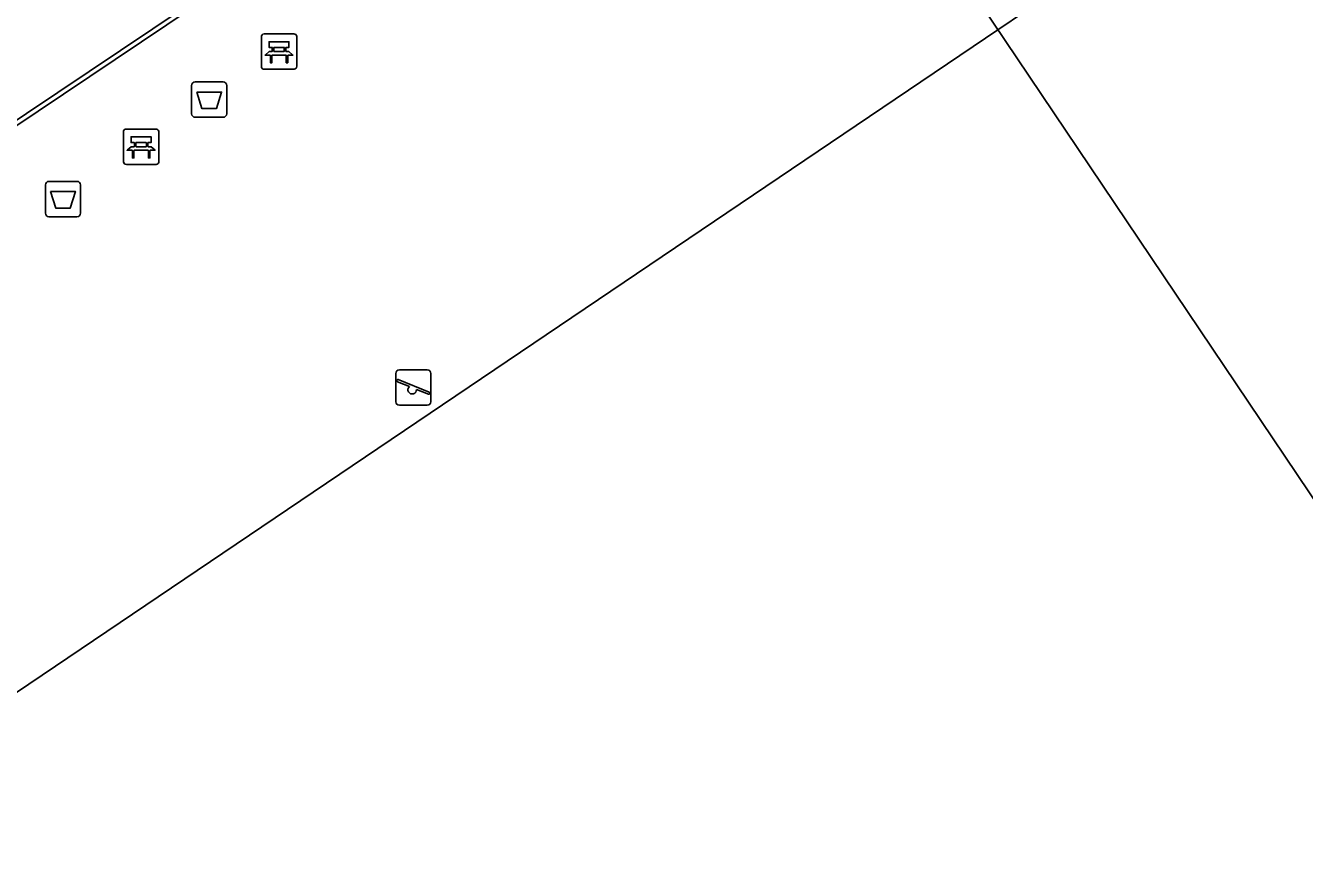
# Model space of a CAD drawing. Extents: x 161087 to 161926, y 382572 to 383873.
# Drawn here: x 161449.05 to 161485.18, y 382931.1 to 382954.47 of the extents above; entities that cross this region are included whole.
import ezdxf

# ---------------------------------------------------------------- set-up
doc = ezdxf.new("R2010")
doc.units = 0
for name, color, linetype in [('IMGEO_Afvalbak', 7, 'Continuous'), ('IMGEO_Bank', 7, 'Continuous'), ('IMGEO_Lijnafwatering', 7, 'Continuous'), ('IMGEO_Pand_overbouw', 7, 'Continuous'), ('IMGEO_Speelvoorziening', 7, 'Continuous'), ('IMGEO_Voetgangersgebied_open', 7, 'Continuous')]:
    doc.layers.add(name, color=color, linetype=linetype)

msp = doc.modelspace()

# ---------------------------------------------------------------- linework, layer by layer
at = {"layer": 'IMGEO_Afvalbak'}
for p, q in [((161453.843, 382952.88), (161454.633, 382952.88)), ((161454.633, 382952.88), (161453.843, 382952.88)), ((161453.743, 382951.98), (161453.743, 382952.78)), ((161453.743, 382952.78), (161453.743, 382951.98)), ((161454.733, 382952.78), (161454.733, 382951.98)), ((161454.733, 382951.98), (161454.733, 382952.78)), ((161454.633, 382951.88), (161453.843, 382951.88)), ((161453.843, 382951.88), (161454.633, 382951.88)), ((161449.614, 382949.169), (161449.614, 382949.969)), ((161449.614, 382949.969), (161449.614, 382949.169)), ((161449.714, 382950.069), (161450.504, 382950.069)), ((161450.504, 382950.069), (161449.714, 382950.069)), ((161450.604, 382949.969), (161450.604, 382949.169)), ((161450.604, 382949.169), (161450.604, 382949.969)), ((161450.504, 382949.069), (161449.714, 382949.069)), ((161449.714, 382949.069), (161450.504, 382949.069))]:
    msp.add_line(p, q, dxfattribs=at)
for points in [[(161453.886, 382952.594), (161454.59, 382952.594), (161454.441, 382952.124), (161454.035, 382952.124), (161453.886, 382952.594)], [(161449.757, 382949.783), (161450.461, 382949.783), (161450.312, 382949.313), (161449.906, 382949.313), (161449.757, 382949.783)]]:
    msp.add_lwpolyline(points, dxfattribs=at)
for centre, start, end in [((161453.843, 382952.78), 90, 180), ((161453.843, 382952.78), 90, 180), ((161454.633, 382952.78), 0, 90), ((161454.633, 382952.78), 360, 90), ((161453.843, 382951.98), 180, 270), ((161453.843, 382951.98), 180, 270), ((161454.633, 382951.98), 270, 0), ((161454.633, 382951.98), 270, 0), ((161449.714, 382949.969), 90, 180), ((161449.714, 382949.969), 90, 180), ((161450.504, 382949.969), 0, 90), ((161450.504, 382949.969), 360, 90), ((161449.714, 382949.169), 180, 270), ((161449.714, 382949.169), 180, 270), ((161450.504, 382949.169), 270, 0), ((161450.504, 382949.169), 270, 0)]:
    msp.add_arc(centre, 0.1, start, end, dxfattribs=at)
at = {"layer": 'IMGEO_Bank'}
for p, q in [((161455.788, 382954.238), (161456.629, 382954.238)), ((161456.629, 382954.238), (161455.788, 382954.238)), ((161455.713, 382953.313), (161455.713, 382954.154)), ((161455.713, 382954.154), (161455.713, 382953.313)), ((161456.713, 382954.163), (161456.713, 382953.322)), ((161456.713, 382953.322), (161456.713, 382954.163)), ((161456.41, 382953.636), (161456.017, 382953.636)), ((161456.022, 382953.744), (161456.022, 382953.85)), ((161456.066, 382953.85), (161456.066, 382953.744)), ((161456.354, 382953.856), (161456.072, 382953.856)), ((161456.072, 382953.738), (161456.354, 382953.738)), ((161456.36, 382953.744), (161456.36, 382953.85)), ((161456.404, 382953.85), (161456.404, 382953.744)), ((161456.638, 382953.238), (161455.797, 382953.238)), ((161455.797, 382953.238), (161456.638, 382953.238)), ((161451.817, 382950.624), (161451.817, 382951.465)), ((161451.817, 382951.465), (161451.817, 382950.624)), ((161451.892, 382951.549), (161452.733, 382951.549)), ((161452.733, 382951.549), (161451.892, 382951.549)), ((161452.817, 382951.474), (161452.817, 382950.633)), ((161452.817, 382950.633), (161452.817, 382951.474)), ((161452.126, 382951.055), (161452.126, 382951.161)), ((161452.17, 382951.161), (161452.17, 382951.055)), ((161452.458, 382951.167), (161452.176, 382951.167)), ((161452.176, 382951.049), (161452.458, 382951.049)), ((161452.464, 382951.055), (161452.464, 382951.161)), ((161452.508, 382951.161), (161452.508, 382951.055)), ((161452.514, 382950.947), (161452.121, 382950.947)), ((161452.742, 382950.549), (161451.901, 382950.549)), ((161451.901, 382950.549), (161452.742, 382950.549))]:
    msp.add_line(p, q, dxfattribs=at)
for points in [[(161456.016, 382953.856), (161455.93, 382953.856), (161455.93, 382954.017), (161456.493, 382954.017), (161456.493, 382953.856), (161456.41, 382953.856)], [(161455.96, 382953.636), (161455.818, 382953.636), (161455.93, 382953.738), (161456.016, 382953.738)], [(161456.01, 382953.629), (161456.01, 382953.422), (161455.967, 382953.422), (161455.967, 382953.629)], [(161456.41, 382953.738), (161456.493, 382953.738), (161456.605, 382953.636), (161456.466, 382953.636)], [(161456.46, 382953.629), (161456.46, 382953.422), (161456.416, 382953.422), (161456.416, 382953.629)], [(161452.064, 382950.947), (161451.922, 382950.947), (161452.034, 382951.049), (161452.12, 382951.049)], [(161452.12, 382951.167), (161452.034, 382951.167), (161452.034, 382951.328), (161452.597, 382951.328), (161452.597, 382951.167), (161452.514, 382951.167)], [(161452.514, 382951.049), (161452.597, 382951.049), (161452.709, 382950.947), (161452.57, 382950.947)], [(161452.114, 382950.94), (161452.114, 382950.733), (161452.071, 382950.733), (161452.071, 382950.94)], [(161452.564, 382950.94), (161452.564, 382950.733), (161452.52, 382950.733), (161452.52, 382950.94)]]:
    msp.add_lwpolyline(points, dxfattribs=at)
for centre, radius, start, end in [((161455.791, 382954.16), 0.0779, 92.4484, 184.2845), ((161455.791, 382954.16), 0.0779, 92.4484, 184.2845), ((161456.635, 382954.16), 0.0779, 2.4484, 94.2845), ((161456.635, 382954.16), 0.0779, 2.4484, 94.2845), ((161455.96, 382953.629), 0.00671, 2.8957, 87.1043), ((161456.017, 382953.629), 0.00671, 92.8957, 177.1043), ((161456.015, 382953.849), 0.00671, 2.8957, 87.1043), ((161456.015, 382953.745), 0.00671, 272.8957, 357.1043), ((161456.072, 382953.849), 0.00671, 92.8957, 177.1043), ((161456.072, 382953.745), 0.00671, 182.8957, 267.1043), ((161456.354, 382953.849), 0.00671, 2.8957, 87.1043), ((161456.354, 382953.745), 0.00671, 272.8957, 357.1043), ((161456.411, 382953.849), 0.00671, 92.8957, 177.1043), ((161456.411, 382953.745), 0.00671, 182.8957, 267.1043), ((161456.409, 382953.629), 0.00671, 2.8957, 87.1043), ((161456.466, 382953.629), 0.00671, 92.8957, 177.1043), ((161455.791, 382953.316), 0.0779, 182.4484, 274.2845), ((161455.791, 382953.316), 0.0779, 182.4484, 274.2845), ((161456.635, 382953.316), 0.0779, 272.4484, 4.2845), ((161456.635, 382953.316), 0.0779, 272.4484, 4.2845), ((161451.895, 382951.471), 0.0779, 92.4484, 184.2845), ((161451.895, 382951.471), 0.0779, 92.4484, 184.2845), ((161452.739, 382951.471), 0.0779, 2.4484, 94.2845), ((161452.739, 382951.471), 0.0779, 2.4484, 94.2845), ((161452.119, 382951.16), 0.00671, 2.8957, 87.1043), ((161452.119, 382951.056), 0.00671, 272.8957, 357.1043), ((161452.176, 382951.16), 0.00671, 92.8957, 177.1043), ((161452.176, 382951.056), 0.00671, 182.8957, 267.1043), ((161452.458, 382951.16), 0.00671, 2.8957, 87.1043), ((161452.458, 382951.056), 0.00671, 272.8957, 357.1043), ((161452.515, 382951.16), 0.00671, 92.8957, 177.1043), ((161452.515, 382951.056), 0.00671, 182.8957, 267.1043), ((161451.895, 382950.627), 0.0779, 182.4484, 274.2845), ((161451.895, 382950.627), 0.0779, 182.4484, 274.2845), ((161452.064, 382950.94), 0.00671, 2.8957, 87.1043), ((161452.121, 382950.94), 0.00671, 92.8957, 177.1043), ((161452.513, 382950.94), 0.00671, 2.8957, 87.1043), ((161452.57, 382950.94), 0.00671, 92.8957, 177.1043), ((161452.739, 382950.627), 0.0779, 272.4484, 4.2845), ((161452.739, 382950.627), 0.0779, 272.4484, 4.2845)]:
    msp.add_arc(centre, radius, start, end, dxfattribs=at)
at = {"layer": 'IMGEO_Lijnafwatering'}
msp.add_lwpolyline([(161454.419, 382955.58), (161438.366, 382944.805)], dxfattribs=at)
at = {"layer": 'IMGEO_Pand_overbouw'}
msp.add_lwpolyline([(161492.605, 382965.232), (161429.792, 382922.791), (161453.212, 382885.739), (161522.217, 382932.918), (161506.849, 382955.782), (161501.427, 382952.07)], close=True, dxfattribs=at)
at = {"layer": 'IMGEO_Speelvoorziening'}
for p, q in [((161459.51, 382943.841), (161459.51, 382944.641)), ((161459.51, 382944.641), (161459.51, 382943.841)), ((161459.61, 382944.741), (161460.4, 382944.741)), ((161460.4, 382944.741), (161459.61, 382944.741)), ((161460.5, 382944.641), (161460.5, 382943.841)), ((161460.5, 382943.841), (161460.5, 382944.641)), ((161459.893, 382944.269), (161459.554, 382944.406)), ((161459.579, 382944.466), (161460.455, 382944.113)), ((161460.431, 382944.053), (161460.091, 382944.19)), ((161460.4, 382943.741), (161459.61, 382943.741)), ((161459.61, 382943.741), (161460.4, 382943.741))]:
    msp.add_line(p, q, dxfattribs=at)
for centre, radius, start, end in [((161459.61, 382944.641), 0.1, 90, 180), ((161459.61, 382944.641), 0.1, 90, 180), ((161460.4, 382944.641), 0.1, 0, 90), ((161460.4, 382944.641), 0.1, 360, 90), ((161459.567, 382944.436), 0.0327, 68.078, 248.078), ((161459.972, 382944.179), 0.12, 130.9928, 5.1632), ((161459.61, 382943.841), 0.1, 180, 270), ((161459.61, 382943.841), 0.1, 180, 270), ((161460.4, 382943.841), 0.1, 270, 0), ((161460.4, 382943.841), 0.1, 270, 0), ((161460.443, 382944.083), 0.0327, 248.078, 68.078)]:
    msp.add_arc(centre, radius, start, end, dxfattribs=at)
at = {"layer": 'IMGEO_Voetgangersgebied_open'}
for points in [[(161469.152, 382965.318), (161428.165, 382937.798), (161455.681, 382896.825), (161496.661, 382924.391)], [(161496.661, 382924.391), (161455.681, 382896.825), (161428.165, 382937.798), (161469.152, 382965.318)]]:
    msp.add_lwpolyline(points, close=True, dxfattribs=at)

doc.saveas('drawing.dxf')
